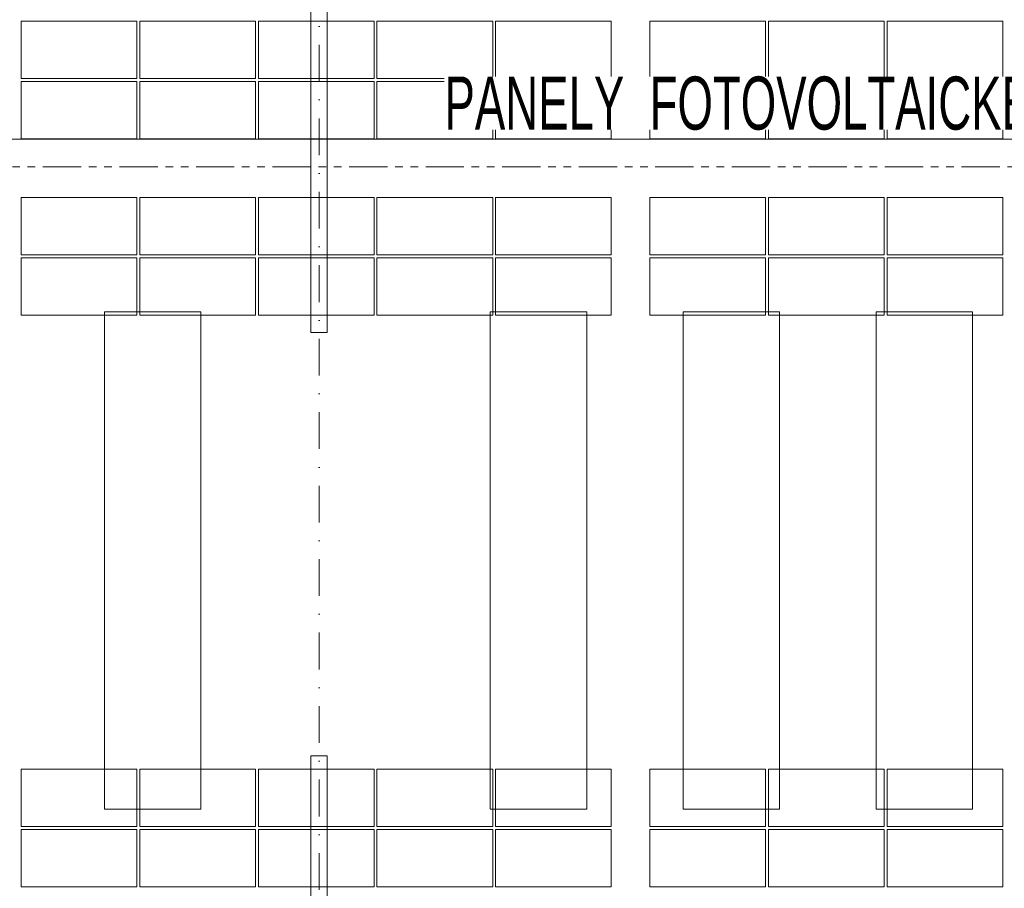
# Model space of a CAD drawing. Header units: millimetres. Extents: x -916886 to 3713765, y -2985421 to 1675785.
# Tile 564 of 656: x 350895 to 361105, y 153930 to 162940. Entities that reach past the tile are written whole.
import ezdxf

# ---------------------------------------------------------------- set-up
doc = ezdxf.new("R2010")
doc.units = ezdxf.units.MM
for name, pattern in [('CENTERX2', [101.6, 63.5, -12.7, 12.7, -12.7]), ('DASHDOT', [25.4, 12.7, -6.35, 0, -6.35]), ('PHANTOM2', [31.75, 15.875, -3.175, 3.175, -3.175, 3.175, -3.175])]:
    doc.linetypes.add(name, pattern=pattern)
for name, color, linetype, lineweight in [('A99_FVE', 30, 'Continuous', 5), ('A99_S_kce-demolice', 30, 'Continuous', 20), ('A99_S_kce-pohl', 7, 'Continuous', 5), ('A99_S_osy', 1, 'CENTERX2', 5)]:
    doc.layers.add(name, color=color, linetype=linetype, lineweight=lineweight)
doc.styles.get("Standard").update_dxf_attribs({"font": 'isocpeur.ttf', "width": 0.75})

msp = doc.modelspace()

# ---------------------------------------------------------------- linework, layer by layer
at = {"layer": 'A99_FVE', "linetype": 'Continuous', "lineweight": 15, "ltscale": 2}
for points in [[(353915, 163710), (354085, 163710), (354085, 159695), (353915, 159695)], [(353915, 155305), (354085, 155305), (354085, 149540), (353915, 149540)]]:
    msp.add_lwpolyline(points, close=True, dxfattribs=at)
at = {"layer": 'A99_FVE', "lineweight": 5, "ltscale": 2}
for points in [[(352110, 162330), (352110, 162925), (350910, 162925), (350910, 162330)], [(353340, 162330), (353340, 162925), (352140, 162925), (352140, 162330)], [(354570, 162330), (354570, 162925), (353370, 162925), (353370, 162330)], [(355800, 162330), (355800, 162925), (354600, 162925), (354600, 162330)], [(357030, 162330), (357030, 162925), (355830, 162925), (355830, 162330)], [(357430, 162330), (357430, 162925), (358630, 162925), (358630, 162330)], [(358660, 162330), (358660, 162925), (359860, 162925), (359860, 162330)], [(359890, 162330), (359890, 162925), (361090, 162925), (361090, 162330)], [(352110, 161705), (352110, 162300), (350910, 162300), (350910, 161705)], [(353340, 161705), (353340, 162300), (352140, 162300), (352140, 161705)], [(354570, 161705), (354570, 162300), (353370, 162300), (353370, 161705)], [(355800, 161705), (355800, 162300), (354600, 162300), (354600, 161705)], [(357030, 161705), (357030, 162300), (355830, 162300), (355830, 161705)], [(357430, 161705), (357430, 162300), (358630, 162300), (358630, 161705)], [(358660, 161705), (358660, 162300), (359860, 162300), (359860, 161705)], [(359890, 161705), (359890, 162300), (361090, 162300), (361090, 161705)], [(352110, 160500), (352110, 161095), (350910, 161095), (350910, 160500)], [(353340, 160500), (353340, 161095), (352140, 161095), (352140, 160500)], [(354570, 160500), (354570, 161095), (353370, 161095), (353370, 160500)], [(355800, 160500), (355800, 161095), (354600, 161095), (354600, 160500)], [(357030, 160500), (357030, 161095), (355830, 161095), (355830, 160500)], [(357430, 160500), (357430, 161095), (358630, 161095), (358630, 160500)], [(358660, 160500), (358660, 161095), (359860, 161095), (359860, 160500)], [(359890, 160500), (359890, 161095), (361090, 161095), (361090, 160500)], [(352110, 159875), (352110, 160470), (350910, 160470), (350910, 159875)], [(353340, 159875), (353340, 160470), (352140, 160470), (352140, 159875)], [(354570, 159875), (354570, 160470), (353370, 160470), (353370, 159875)], [(355800, 159875), (355800, 160470), (354600, 160470), (354600, 159875)], [(357030, 159875), (357030, 160470), (355830, 160470), (355830, 159875)], [(357430, 159875), (357430, 160470), (358630, 160470), (358630, 159875)], [(358660, 159875), (358660, 160470), (359860, 160470), (359860, 159875)], [(359890, 159875), (359890, 160470), (361090, 160470), (361090, 159875)], [(352110, 155165), (352110, 154570), (350910, 154570), (350910, 155165)], [(353340, 155165), (353340, 154570), (352140, 154570), (352140, 155165)], [(354570, 155165), (354570, 154570), (353370, 154570), (353370, 155165)], [(355800, 155165), (355800, 154570), (354600, 154570), (354600, 155165)], [(357030, 155165), (357030, 154570), (355830, 154570), (355830, 155165)], [(357430, 155165), (357430, 154570), (358630, 154570), (358630, 155165)], [(358660, 155165), (358660, 154570), (359860, 154570), (359860, 155165)], [(359890, 155165), (359890, 154570), (361090, 154570), (361090, 155165)], [(352110, 153945), (352110, 154540), (350910, 154540), (350910, 153945)], [(353340, 153945), (353340, 154540), (352140, 154540), (352140, 153945)], [(354570, 153945), (354570, 154540), (353370, 154540), (353370, 153945)], [(355800, 153945), (355800, 154540), (354600, 154540), (354600, 153945)], [(357030, 153945), (357030, 154540), (355830, 154540), (355830, 153945)], [(357430, 153945), (357430, 154540), (358630, 154540), (358630, 153945)], [(358660, 153945), (358660, 154540), (359860, 154540), (359860, 153945)], [(359890, 153945), (359890, 154540), (361090, 154540), (361090, 153945)]]:
    msp.add_lwpolyline(points, close=True, dxfattribs=at)
at = {"layer": 'A99_S_kce-demolice', "linetype": 'PHANTOM2', "lineweight": 9, "ltscale": 25}
msp.add_lwpolyline([(307480, 161415), (438810, 161415)], dxfattribs=at)
at = {"layer": 'A99_S_kce-demolice', "linetype": 'Continuous', "lineweight": 9}
for points in [[(351775, 159910), (352775, 159910), (352775, 154750), (351775, 154750)], [(355775, 159910), (356775, 159910), (356775, 154750), (355775, 154750)], [(357775, 159910), (358775, 159910), (358775, 154750), (357775, 154750)], [(359775, 159910), (360775, 159910), (360775, 154750), (359775, 154750)]]:
    msp.add_lwpolyline(points, close=True, dxfattribs=at)
at = {"layer": 'A99_S_kce-pohl', "linetype": 'Continuous'}
msp.add_lwpolyline([(438875.5, 161700), (299400, 161700)], dxfattribs=at)
at = {"layer": 'A99_S_osy', "linetype": 'DASHDOT', "lineweight": 5, "ltscale": 30}
msp.add_lwpolyline([(354000, 264800), (354000, 146890)], dxfattribs=at)

# ---------------------------------------------------------------- next in the draw order: texts
at = {"layer": 'A99_FVE', "color": 5, "insert": (355300, 162350), "char_height": 750, "width": 9285, "attachment_point": 1, "bg_fill": 3, "box_fill_scale": 1, "bg_fill_color": 256, "bg_fill_transparency": 0}
msp.add_mtext('{\\fArial Narrow|b0|i0|c238|p34;\\H0.73333x;PANELY \\C1; \\C5;FOTOVOLTAICKÉ  ELEKTÁRNY}', dxfattribs=at)

doc.saveas('drawing.dxf')
